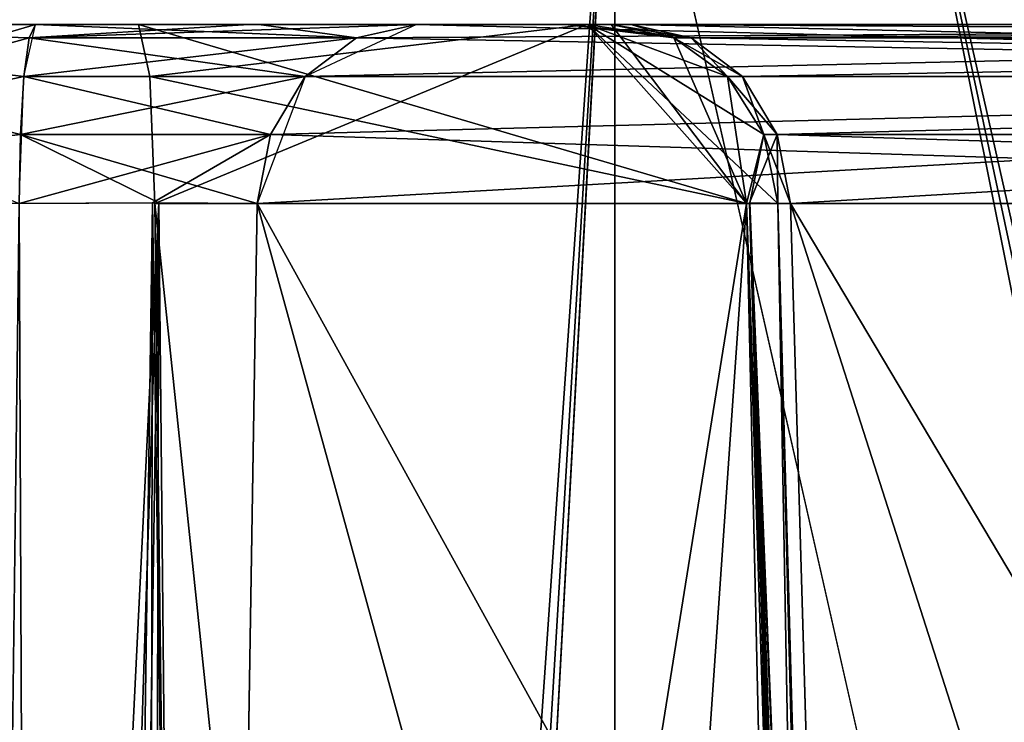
# Model space of a CAD drawing. Header units: inches. Extents: x -9.7 to 9.7, y -1.6 to 4.3.
# Tile 358 of 656: x -5.511 to -5.35, y 0.736 to 0.851. Entities that reach past the tile are written whole.
import ezdxf

# ---------------------------------------------------------------- set-up
doc = ezdxf.new("R2010")
doc.units = ezdxf.units.IN
doc.header["$LTSCALE"] = 81.481481
doc.header["$MEASUREMENT"] = 0
for name, color, linetype in [('1495', 7, 'CONTINUOUS'), ('1605', 7, 'CONTINUOUS'), ('1607', 7, 'CONTINUOUS'), ('1625', 7, 'CONTINUOUS'), ('1627', 7, 'CONTINUOUS'), ('2333', 7, 'CONTINUOUS'), ('2369', 7, 'CONTINUOUS'), ('2581', 7, 'CONTINUOUS'), ('2584', 7, 'CONTINUOUS'), ('2646', 7, 'CONTINUOUS'), ('2648', 7, 'CONTINUOUS'), ('2779', 7, 'CONTINUOUS'), ('2780', 7, 'CONTINUOUS'), ('2781', 7, 'CONTINUOUS'), ('2786', 7, 'CONTINUOUS'), ('2787', 7, 'CONTINUOUS'), ('2791', 7, 'CONTINUOUS'), ('2792', 7, 'CONTINUOUS'), ('2793', 7, 'CONTINUOUS'), ('2799', 7, 'CONTINUOUS'), ('2800', 7, 'CONTINUOUS'), ('2801', 7, 'CONTINUOUS'), ('4475', 7, 'CONTINUOUS'), ('4588', 7, 'CONTINUOUS'), ('4590', 7, 'CONTINUOUS'), ('4608', 7, 'CONTINUOUS'), ('4610', 7, 'CONTINUOUS'), ('5355', 7, 'CONTINUOUS'), ('5391', 7, 'CONTINUOUS'), ('5687', 7, 'CONTINUOUS'), ('5691', 7, 'CONTINUOUS'), ('5836', 7, 'CONTINUOUS'), ('5837', 7, 'CONTINUOUS'), ('5838', 7, 'CONTINUOUS'), ('5842', 7, 'CONTINUOUS'), ('5843', 7, 'CONTINUOUS'), ('5844', 7, 'CONTINUOUS'), ('5848', 7, 'CONTINUOUS'), ('5849', 7, 'CONTINUOUS'), ('5850', 7, 'CONTINUOUS'), ('5854', 7, 'CONTINUOUS'), ('5855', 7, 'CONTINUOUS'), ('5856', 7, 'CONTINUOUS'), ('9433', 7, 'CONTINUOUS'), ('9438', 7, 'CONTINUOUS'), ('9439', 7, 'CONTINUOUS')]:
    doc.layers.add(name, color=color, linetype=linetype)

msp = doc.modelspace()

# ---------------------------------------------------------------- linework, layer by layer
at = {"layer": '1495', "linetype": 'Continuous'}
for points in [[(-5.52804, 0.85, 11.2874), (-5.4916, 0.85, 11.27482), (-5.58876, 0.85, 11.29427), (-5.52804, 0.85, 11.2874)], [(-5.58876, 0.85, 11.29427), (-5.4916, 0.85, 11.27482), (-5.57807, 0.85, 11.25661), (-5.58876, 0.85, 11.29427)], [(-5.41843, 0.85, 11.22805), (-5.41453, 0.85, 11.14132), (-5.58547, 0.85, 11.22063), (-5.41843, 0.85, 11.22805)], [(-5.58547, 0.85, 11.22063), (-5.41453, 0.85, 11.14132), (-5.58156, 0.85, 11.13388), (-5.58547, 0.85, 11.22063)], [(-5.57807, 0.85, 11.25661), (-5.41843, 0.85, 11.22805), (-5.58547, 0.85, 11.22063), (-5.57807, 0.85, 11.25661)], [(-5.58547, 0.85, 7.54132), (-5.58157, 0.85, 7.62806), (-5.41453, 0.85, 7.62063), (-5.58547, 0.85, 7.54132)], [(-5.57815, 0.85, 7.50347), (-5.58547, 0.85, 7.54132), (-5.41844, 0.85, 7.53387), (-5.57815, 0.85, 7.50347)], [(-5.41844, 0.85, 7.53387), (-5.58547, 0.85, 7.54132), (-5.41453, 0.85, 7.62063), (-5.41844, 0.85, 7.53387)], [(-5.58157, 0.85, 7.62806), (-5.5084, 0.85, 7.67482), (-5.42185, 0.85, 7.65848), (-5.58157, 0.85, 7.62806)], [(-5.41453, 0.85, 7.62063), (-5.58157, 0.85, 7.62806), (-5.42185, 0.85, 7.65848), (-5.41453, 0.85, 7.62063)], [(-5.41453, 0.85, 11.14132), (-5.42193, 0.85, 11.10534), (-5.58156, 0.85, 11.13388), (-5.41453, 0.85, 11.14132)], [(-5.58156, 0.85, 11.13388), (-5.42193, 0.85, 11.10534), (-5.5084, 0.85, 11.08713), (-5.58156, 0.85, 11.13388)], [(-5.52647, 0.85, 7.47554), (-5.57815, 0.85, 7.50347), (-5.4916, 0.85, 7.48713), (-5.52647, 0.85, 7.47554)], [(-5.4916, 0.85, 7.48713), (-5.57815, 0.85, 7.50347), (-5.41844, 0.85, 7.53387), (-5.4916, 0.85, 7.48713)], [(-5.4916, 0.85, 11.27482), (-5.41843, 0.85, 11.22805), (-5.57807, 0.85, 11.25661), (-5.4916, 0.85, 11.27482)], [(-5.42193, 0.85, 11.10534), (-5.41124, 0.85, 11.06768), (-5.5084, 0.85, 11.08713), (-5.42193, 0.85, 11.10534)], [(-5.5084, 0.85, 11.08713), (-5.41124, 0.85, 11.06768), (-5.47196, 0.85, 11.07454), (-5.5084, 0.85, 11.08713)], [(-5.5084, 0.85, 7.67482), (-5.47353, 0.85, 7.68641), (-5.42185, 0.85, 7.65848), (-5.5084, 0.85, 7.67482)], [(-5.47353, 0.85, 7.68641), (-5.44626, 0.85, 7.71449), (-5.41124, 0.85, 7.69427), (-5.47353, 0.85, 7.68641)], [(-5.42185, 0.85, 7.65848), (-5.47353, 0.85, 7.68641), (-5.41124, 0.85, 7.69427), (-5.42185, 0.85, 7.65848)], [(-5.47196, 0.85, 11.07454), (-5.41124, 0.85, 11.06768), (-5.44626, 0.85, 11.04746), (-5.47196, 0.85, 11.07454)], [(-5.41124, 0.85, 11.06768), (-5.05374, 0.85, 10.44846), (-5.44626, 0.85, 11.04746), (-5.41124, 0.85, 11.06768)], [(-5.44626, 0.85, 11.04746), (-5.05374, 0.85, 10.44846), (-5.08876, 0.85, 10.42824), (-5.44626, 0.85, 11.04746)], [(-5.44626, 0.85, 7.71449), (-5.08876, 0.85, 8.33371), (-5.05374, 0.85, 8.31349), (-5.44626, 0.85, 7.71449)], [(-5.41124, 0.85, 7.69427), (-5.44626, 0.85, 7.71449), (-5.05374, 0.85, 8.31349), (-5.41124, 0.85, 7.69427)]]:
    msp.add_3dface(points, dxfattribs=at)
at = {"layer": '1605', "linetype": 'Continuous'}
for points in [[(-5.36918, 0.27184, 7.67839), (-5.38527, 0.82079, 7.67927), (-5.02776, 0.82079, 8.29849), (-5.36918, 0.27184, 7.67839)], [(-5.35101, -0.355, 7.67702), (-5.36918, 0.27184, 7.67839), (-5.02776, 0.82079, 8.29849), (-5.35101, -0.355, 7.67702)], [(-5.01886, 0.26581, 8.28485), (-5.35101, -0.355, 7.67702), (-5.02776, 0.82079, 8.29849), (-5.01886, 0.26581, 8.28485)]]:
    msp.add_3dface(points, dxfattribs=at)
at = {"layer": '1607', "linetype": 'Continuous'}
for points in [[(-5.48123, 0.26023, 7.74326), (-5.14899, -0.355, 8.35095), (-5.47224, 0.82079, 7.72948), (-5.48123, 0.26023, 7.74326)], [(-5.13276, 0.20508, 8.34971), (-5.11473, 0.82079, 8.3487), (-5.47224, 0.82079, 7.72948), (-5.13276, 0.20508, 8.34971)], [(-5.14899, -0.355, 8.35095), (-5.13276, 0.20508, 8.34971), (-5.47224, 0.82079, 7.72948), (-5.14899, -0.355, 8.35095)]]:
    msp.add_3dface(points, dxfattribs=at)
at = {"layer": '1625', "linetype": 'Continuous'}
for points in [[(-5.49131, -0.355, 11.00392), (-5.48217, 0.20236, 11.01729), (-5.11473, 0.82079, 10.41325), (-5.49131, -0.355, 11.00392)], [(-5.13099, 0.26586, 10.41235), (-5.49131, -0.355, 11.00392), (-5.11473, 0.82079, 10.41325), (-5.13099, 0.26586, 10.41235)], [(-5.48217, 0.20236, 11.01729), (-5.47224, 0.82079, 11.03247), (-5.11473, 0.82079, 10.41325), (-5.48217, 0.20236, 11.01729)]]:
    msp.add_3dface(points, dxfattribs=at)
at = {"layer": '1627', "linetype": 'Continuous'}
for points in [[(-5.50869, -0.355, 11.35802), (-5.51841, 0.23827, 11.34379), (-5.88527, 0.82079, 11.9487), (-5.50869, -0.355, 11.35802)], [(-5.869, 0.26581, 11.9496), (-5.50869, -0.355, 11.35802), (-5.88527, 0.82079, 11.9487), (-5.869, 0.26581, 11.9496)], [(-5.01784, 0.20323, 10.47861), (-5.02776, 0.82079, 10.46346), (-5.38527, 0.82079, 11.08268), (-5.01784, 0.20323, 10.47861)], [(-5.00869, -0.355, 10.492), (-5.01784, 0.20323, 10.47861), (-5.38527, 0.82079, 11.08268), (-5.00869, -0.355, 10.492)], [(-5.36869, 0.25486, 11.08359), (-5.00869, -0.355, 10.492), (-5.38527, 0.82079, 11.08268), (-5.36869, 0.25486, 11.08359)]]:
    msp.add_3dface(points, dxfattribs=at)
at = {"layer": '2333', "linetype": 'Continuous'}
for points in [[(-5.48199, 0.26222, 7.44331), (-5.48893, 0.82079, 7.45726), (-5.39243, 0.82079, 7.51887), (-5.48199, 0.26222, 7.44331)], [(-5.47384, -0.355, 7.4282), (-5.48199, 0.26222, 7.44331), (-5.39243, 0.82079, 7.51887), (-5.47384, -0.355, 7.4282)], [(-5.36577, -0.355, 7.50347), (-5.47384, -0.355, 7.4282), (-5.39243, 0.82079, 7.51887), (-5.36577, -0.355, 7.50347)], [(-5.38732, 0.82079, 7.63325), (-5.36577, -0.355, 7.50347), (-5.39243, 0.82079, 7.51887), (-5.38732, 0.82079, 7.63325)], [(-5.37204, 0.27184, 7.6342), (-5.36577, -0.355, 7.50347), (-5.38732, 0.82079, 7.63325), (-5.37204, 0.27184, 7.6342)]]:
    msp.add_3dface(points, dxfattribs=at)
at = {"layer": '2369', "linetype": 'Continuous'}
for points in [[(-5.48169, 0.23827, 11.31923), (-5.36577, -0.355, 11.25847), (-5.48893, 0.82079, 11.30469), (-5.48169, 0.23827, 11.31923)], [(-5.48893, 0.82079, 11.30469), (-5.36577, -0.355, 11.25847), (-5.39243, 0.82079, 11.24308), (-5.48893, 0.82079, 11.30469)], [(-5.37157, 0.25486, 11.12773), (-5.38732, 0.82079, 11.1287), (-5.39243, 0.82079, 11.24308), (-5.37157, 0.25486, 11.12773)], [(-5.35461, -0.355, 11.12724), (-5.37157, 0.25486, 11.12773), (-5.39243, 0.82079, 11.24308), (-5.35461, -0.355, 11.12724)], [(-5.36577, -0.355, 11.25847), (-5.35461, -0.355, 11.12724), (-5.39243, 0.82079, 11.24308), (-5.36577, -0.355, 11.25847)]]:
    msp.add_3dface(points, dxfattribs=at)
at = {"layer": '2581', "linetype": 'Continuous'}
for points in [[(-5.38527, 0.82079, 7.67927), (-5.36918, 0.27184, 7.67839), (-5.3919, 0.82088, 7.6569), (-5.38527, 0.82079, 7.67927)], [(-5.36918, 0.27184, 7.67839), (-5.35101, -0.355, 7.67702), (-5.3919, 0.82088, 7.6569), (-5.36918, 0.27184, 7.67839)], [(-5.35101, -0.355, 7.67702), (-5.35753, -0.35518, 7.65627), (-5.3919, 0.82088, 7.6569), (-5.35101, -0.355, 7.67702)], [(-5.35461, -0.355, 7.63471), (-5.37204, 0.27184, 7.6342), (-5.3919, 0.82088, 7.6569), (-5.35461, -0.355, 7.63471)], [(-5.35753, -0.35518, 7.65627), (-5.35461, -0.355, 7.63471), (-5.3919, 0.82088, 7.6569), (-5.35753, -0.35518, 7.65627)], [(-5.37204, 0.27184, 7.6342), (-5.38732, 0.82079, 7.63325), (-5.3919, 0.82088, 7.6569), (-5.37204, 0.27184, 7.6342)]]:
    msp.add_3dface(points, dxfattribs=at)
at = {"layer": '2584', "linetype": 'Continuous'}
for points in [[(-5.51107, 0.82079, 7.70469), (-5.51803, 0.26023, 7.71869), (-5.50603, -0.35523, 7.74201), (-5.51107, 0.82079, 7.70469)], [(-5.51107, 0.82079, 7.70469), (-5.50603, -0.35523, 7.74201), (-5.48928, 0.82088, 7.71193), (-5.51107, 0.82079, 7.70469)], [(-5.50603, -0.35523, 7.74201), (-5.49131, -0.355, 7.75802), (-5.48928, 0.82088, 7.71193), (-5.50603, -0.35523, 7.74201)], [(-5.49131, -0.355, 7.75802), (-5.48123, 0.26023, 7.74326), (-5.48928, 0.82088, 7.71193), (-5.49131, -0.355, 7.75802)], [(-5.48123, 0.26023, 7.74326), (-5.47224, 0.82079, 7.72948), (-5.48928, 0.82088, 7.71193), (-5.48123, 0.26023, 7.74326)]]:
    msp.add_3dface(points, dxfattribs=at)
at = {"layer": '2646', "linetype": 'Continuous'}
for points in [[(-5.52616, -0.355, 11.0282), (-5.51878, 0.20236, 11.04183), (-5.48829, 0.82088, 11.04939), (-5.52616, -0.355, 11.0282)], [(-5.50603, -0.35523, 11.01994), (-5.52616, -0.355, 11.0282), (-5.48829, 0.82088, 11.04939), (-5.50603, -0.35523, 11.01994)], [(-5.51878, 0.20236, 11.04183), (-5.51107, 0.82079, 11.05726), (-5.48829, 0.82088, 11.04939), (-5.51878, 0.20236, 11.04183)], [(-5.49131, -0.355, 11.00392), (-5.50603, -0.35523, 11.01994), (-5.48829, 0.82088, 11.04939), (-5.49131, -0.355, 11.00392)], [(-5.48217, 0.20236, 11.01729), (-5.49131, -0.355, 11.00392), (-5.48829, 0.82088, 11.04939), (-5.48217, 0.20236, 11.01729)], [(-5.47224, 0.82079, 11.03247), (-5.48217, 0.20236, 11.01729), (-5.48829, 0.82088, 11.04939), (-5.47224, 0.82079, 11.03247)]]:
    msp.add_3dface(points, dxfattribs=at)
at = {"layer": '2648', "linetype": 'Continuous'}
for points in [[(-5.35101, -0.355, 11.08492), (-5.36869, 0.25486, 11.08359), (-5.39195, 0.82088, 11.10621), (-5.35101, -0.355, 11.08492)], [(-5.35752, -0.35523, 11.10568), (-5.35101, -0.355, 11.08492), (-5.39195, 0.82088, 11.10621), (-5.35752, -0.35523, 11.10568)], [(-5.36869, 0.25486, 11.08359), (-5.38527, 0.82079, 11.08268), (-5.39195, 0.82088, 11.10621), (-5.36869, 0.25486, 11.08359)], [(-5.38732, 0.82079, 11.1287), (-5.35752, -0.35523, 11.10568), (-5.39195, 0.82088, 11.10621), (-5.38732, 0.82079, 11.1287)], [(-5.38732, 0.82079, 11.1287), (-5.37157, 0.25486, 11.12773), (-5.35752, -0.35523, 11.10568), (-5.38732, 0.82079, 11.1287)]]:
    msp.add_3dface(points, dxfattribs=at)
at = {"layer": '2779', "linetype": 'Continuous'}
for points in [[(-5.41124, 0.85, 7.69427), (-5.05374, 0.85, 8.31349), (-5.03561, 0.84149, 8.30302), (-5.41124, 0.85, 7.69427)], [(-5.41124, 0.85, 7.69427), (-5.03561, 0.84149, 8.30302), (-5.40146, 0.84779, 7.68862), (-5.41124, 0.85, 7.69427)], [(-5.40146, 0.84779, 7.68862), (-5.03561, 0.84149, 8.30302), (-5.39311, 0.84149, 7.6838), (-5.40146, 0.84779, 7.68862)], [(-5.39311, 0.84149, 7.6838), (-5.03561, 0.84149, 8.30302), (-5.38744, 0.83202, 7.68053), (-5.39311, 0.84149, 7.6838)], [(-5.03561, 0.84149, 8.30302), (-5.02776, 0.82079, 8.29849), (-5.38744, 0.83202, 7.68053), (-5.03561, 0.84149, 8.30302)], [(-5.02776, 0.82079, 8.29849), (-5.38527, 0.82079, 7.67927), (-5.38744, 0.83202, 7.68053), (-5.02776, 0.82079, 8.29849)]]:
    msp.add_3dface(points, dxfattribs=at)
at = {"layer": '2780', "linetype": 'Continuous'}
for points in [[(-5.41453, 0.85, 7.62063), (-5.42185, 0.85, 7.65848), (-5.40146, 0.84779, 7.68862), (-5.41453, 0.85, 7.62063)], [(-5.42185, 0.85, 7.65848), (-5.41124, 0.85, 7.69427), (-5.40146, 0.84779, 7.68862), (-5.42185, 0.85, 7.65848)], [(-5.41453, 0.85, 7.62063), (-5.40146, 0.84779, 7.68862), (-5.40428, 0.84779, 7.62538), (-5.41453, 0.85, 7.62063)], [(-5.40146, 0.84779, 7.68862), (-5.39311, 0.84149, 7.6838), (-5.40428, 0.84779, 7.62538), (-5.40146, 0.84779, 7.68862)], [(-5.40428, 0.84779, 7.62538), (-5.39311, 0.84149, 7.6838), (-5.39554, 0.84149, 7.62944), (-5.40428, 0.84779, 7.62538)], [(-5.39311, 0.84149, 7.6838), (-5.38744, 0.83202, 7.68053), (-5.39554, 0.84149, 7.62944), (-5.39311, 0.84149, 7.6838)], [(-5.39554, 0.84149, 7.62944), (-5.38744, 0.83202, 7.68053), (-5.3896, 0.83202, 7.63219), (-5.39554, 0.84149, 7.62944)], [(-5.38527, 0.82079, 7.67927), (-5.3919, 0.82088, 7.6569), (-5.3896, 0.83202, 7.63219), (-5.38527, 0.82079, 7.67927)], [(-5.3919, 0.82088, 7.6569), (-5.38732, 0.82079, 7.63325), (-5.3896, 0.83202, 7.63219), (-5.3919, 0.82088, 7.6569)], [(-5.38744, 0.83202, 7.68053), (-5.38527, 0.82079, 7.67927), (-5.3896, 0.83202, 7.63219), (-5.38744, 0.83202, 7.68053)]]:
    msp.add_3dface(points, dxfattribs=at)
at = {"layer": '2781', "linetype": 'Continuous'}
for points in [[(-5.4916, 0.85, 7.48713), (-5.41844, 0.85, 7.53387), (-5.48974, 0.84149, 7.46628), (-5.4916, 0.85, 7.48713)], [(-5.41844, 0.85, 7.53387), (-5.48893, 0.82079, 7.45726), (-5.48974, 0.84149, 7.46628), (-5.41844, 0.85, 7.53387)], [(-5.48893, 0.82079, 7.45726), (-5.41844, 0.85, 7.53387), (-5.39243, 0.82079, 7.51887), (-5.48893, 0.82079, 7.45726)], [(-5.41844, 0.85, 7.53387), (-5.41453, 0.85, 7.62063), (-5.39243, 0.82079, 7.51887), (-5.41844, 0.85, 7.53387)], [(-5.39243, 0.82079, 7.51887), (-5.41453, 0.85, 7.62063), (-5.40428, 0.84779, 7.62538), (-5.39243, 0.82079, 7.51887)], [(-5.39243, 0.82079, 7.51887), (-5.40428, 0.84779, 7.62538), (-5.39554, 0.84149, 7.62944), (-5.39243, 0.82079, 7.51887)], [(-5.39243, 0.82079, 7.51887), (-5.39554, 0.84149, 7.62944), (-5.3896, 0.83202, 7.63219), (-5.39243, 0.82079, 7.51887)], [(-5.38732, 0.82079, 7.63325), (-5.39243, 0.82079, 7.51887), (-5.3896, 0.83202, 7.63219), (-5.38732, 0.82079, 7.63325)]]:
    msp.add_3dface(points, dxfattribs=at)
at = {"layer": '2786', "linetype": 'Continuous'}
for points in [[(-5.5084, 0.85, 7.67482), (-5.58157, 0.85, 7.62806), (-5.51026, 0.84149, 7.69567), (-5.5084, 0.85, 7.67482)], [(-5.58157, 0.85, 7.62806), (-5.51107, 0.82079, 7.70469), (-5.51026, 0.84149, 7.69567), (-5.58157, 0.85, 7.62806)]]:
    msp.add_3dface(points, dxfattribs=at)
at = {"layer": '2787', "linetype": 'Continuous'}
for points in [[(-5.08876, 0.85, 8.33371), (-5.44626, 0.85, 7.71449), (-5.46439, 0.84149, 7.72496), (-5.08876, 0.85, 8.33371)], [(-5.08876, 0.85, 8.33371), (-5.46439, 0.84149, 7.72496), (-5.10689, 0.84149, 8.34417), (-5.08876, 0.85, 8.33371)], [(-5.47224, 0.82079, 7.72948), (-5.11473, 0.82079, 8.3487), (-5.10689, 0.84149, 8.34417), (-5.47224, 0.82079, 7.72948)], [(-5.46439, 0.84149, 7.72496), (-5.47224, 0.82079, 7.72948), (-5.10689, 0.84149, 8.34417), (-5.46439, 0.84149, 7.72496)]]:
    msp.add_3dface(points, dxfattribs=at)
at = {"layer": '2791', "linetype": 'Continuous'}
for points in [[(-5.44626, 0.85, 11.04746), (-5.10689, 0.84149, 10.41778), (-5.45605, 0.84779, 11.04181), (-5.44626, 0.85, 11.04746)], [(-5.44626, 0.85, 11.04746), (-5.08876, 0.85, 10.42824), (-5.10689, 0.84149, 10.41778), (-5.44626, 0.85, 11.04746)], [(-5.45605, 0.84779, 11.04181), (-5.10689, 0.84149, 10.41778), (-5.46439, 0.84149, 11.03699), (-5.45605, 0.84779, 11.04181)], [(-5.10689, 0.84149, 10.41778), (-5.11473, 0.82079, 10.41325), (-5.47007, 0.83202, 11.03372), (-5.10689, 0.84149, 10.41778)], [(-5.46439, 0.84149, 11.03699), (-5.10689, 0.84149, 10.41778), (-5.47007, 0.83202, 11.03372), (-5.46439, 0.84149, 11.03699)], [(-5.11473, 0.82079, 10.41325), (-5.47224, 0.82079, 11.03247), (-5.47007, 0.83202, 11.03372), (-5.11473, 0.82079, 10.41325)]]:
    msp.add_3dface(points, dxfattribs=at)
at = {"layer": '2792', "linetype": 'Continuous'}
for points in [[(-5.5084, 0.85, 11.08713), (-5.45605, 0.84779, 11.04181), (-5.5094, 0.84779, 11.07587), (-5.5084, 0.85, 11.08713)], [(-5.5084, 0.85, 11.08713), (-5.47196, 0.85, 11.07454), (-5.45605, 0.84779, 11.04181), (-5.5084, 0.85, 11.08713)], [(-5.47196, 0.85, 11.07454), (-5.44626, 0.85, 11.04746), (-5.45605, 0.84779, 11.04181), (-5.47196, 0.85, 11.07454)], [(-5.5094, 0.84779, 11.07587), (-5.46439, 0.84149, 11.03699), (-5.51026, 0.84149, 11.06628), (-5.5094, 0.84779, 11.07587)], [(-5.45605, 0.84779, 11.04181), (-5.46439, 0.84149, 11.03699), (-5.5094, 0.84779, 11.07587), (-5.45605, 0.84779, 11.04181)], [(-5.51026, 0.84149, 11.06628), (-5.47007, 0.83202, 11.03372), (-5.51085, 0.83202, 11.05975), (-5.51026, 0.84149, 11.06628)], [(-5.46439, 0.84149, 11.03699), (-5.47007, 0.83202, 11.03372), (-5.51026, 0.84149, 11.06628), (-5.46439, 0.84149, 11.03699)], [(-5.48829, 0.82088, 11.04939), (-5.51107, 0.82079, 11.05726), (-5.51085, 0.83202, 11.05975), (-5.48829, 0.82088, 11.04939)], [(-5.47224, 0.82079, 11.03247), (-5.48829, 0.82088, 11.04939), (-5.51085, 0.83202, 11.05975), (-5.47224, 0.82079, 11.03247)], [(-5.47007, 0.83202, 11.03372), (-5.47224, 0.82079, 11.03247), (-5.51085, 0.83202, 11.05975), (-5.47007, 0.83202, 11.03372)]]:
    msp.add_3dface(points, dxfattribs=at)
at = {"layer": '2793', "linetype": 'Continuous'}
for points in [[(-5.58156, 0.85, 11.13388), (-5.5084, 0.85, 11.08713), (-5.60757, 0.82079, 11.11887), (-5.58156, 0.85, 11.13388)], [(-5.60757, 0.82079, 11.11887), (-5.5084, 0.85, 11.08713), (-5.5094, 0.84779, 11.07587), (-5.60757, 0.82079, 11.11887)], [(-5.60757, 0.82079, 11.11887), (-5.5094, 0.84779, 11.07587), (-5.51026, 0.84149, 11.06628), (-5.60757, 0.82079, 11.11887)], [(-5.60757, 0.82079, 11.11887), (-5.51026, 0.84149, 11.06628), (-5.51085, 0.83202, 11.05975), (-5.60757, 0.82079, 11.11887)], [(-5.51107, 0.82079, 11.05726), (-5.60757, 0.82079, 11.11887), (-5.51085, 0.83202, 11.05975), (-5.51107, 0.82079, 11.05726)]]:
    msp.add_3dface(points, dxfattribs=at)
at = {"layer": '2799', "linetype": 'Continuous'}
for points in [[(-5.41843, 0.85, 11.22805), (-5.4916, 0.85, 11.27482), (-5.39243, 0.82079, 11.24308), (-5.41843, 0.85, 11.22805)], [(-5.39243, 0.82079, 11.24308), (-5.4916, 0.85, 11.27482), (-5.48974, 0.84149, 11.29567), (-5.39243, 0.82079, 11.24308)], [(-5.41453, 0.85, 11.14132), (-5.41843, 0.85, 11.22805), (-5.40428, 0.84779, 11.13657), (-5.41453, 0.85, 11.14132)], [(-5.38732, 0.82079, 11.1287), (-5.41843, 0.85, 11.22805), (-5.39243, 0.82079, 11.24308), (-5.38732, 0.82079, 11.1287)], [(-5.41843, 0.85, 11.22805), (-5.38732, 0.82079, 11.1287), (-5.3896, 0.83202, 11.12976), (-5.41843, 0.85, 11.22805)], [(-5.40428, 0.84779, 11.13657), (-5.41843, 0.85, 11.22805), (-5.39554, 0.84149, 11.13251), (-5.40428, 0.84779, 11.13657)], [(-5.39554, 0.84149, 11.13251), (-5.41843, 0.85, 11.22805), (-5.3896, 0.83202, 11.12976), (-5.39554, 0.84149, 11.13251)], [(-5.48893, 0.82079, 11.30469), (-5.39243, 0.82079, 11.24308), (-5.48974, 0.84149, 11.29567), (-5.48893, 0.82079, 11.30469)]]:
    msp.add_3dface(points, dxfattribs=at)
at = {"layer": '2800', "linetype": 'Continuous'}
for points in [[(-5.41124, 0.85, 11.06768), (-5.42193, 0.85, 11.10534), (-5.40428, 0.84779, 11.13657), (-5.41124, 0.85, 11.06768)], [(-5.42193, 0.85, 11.10534), (-5.41453, 0.85, 11.14132), (-5.40428, 0.84779, 11.13657), (-5.42193, 0.85, 11.10534)], [(-5.41124, 0.85, 11.06768), (-5.40428, 0.84779, 11.13657), (-5.40146, 0.84779, 11.07333), (-5.41124, 0.85, 11.06768)], [(-5.40428, 0.84779, 11.13657), (-5.39554, 0.84149, 11.13251), (-5.40146, 0.84779, 11.07333), (-5.40428, 0.84779, 11.13657)], [(-5.40146, 0.84779, 11.07333), (-5.39554, 0.84149, 11.13251), (-5.39311, 0.84149, 11.07815), (-5.40146, 0.84779, 11.07333)], [(-5.39554, 0.84149, 11.13251), (-5.3896, 0.83202, 11.12976), (-5.39311, 0.84149, 11.07815), (-5.39554, 0.84149, 11.13251)], [(-5.39311, 0.84149, 11.07815), (-5.3896, 0.83202, 11.12976), (-5.38744, 0.83202, 11.08142), (-5.39311, 0.84149, 11.07815)], [(-5.39195, 0.82088, 11.10621), (-5.38527, 0.82079, 11.08268), (-5.38744, 0.83202, 11.08142), (-5.39195, 0.82088, 11.10621)], [(-5.38732, 0.82079, 11.1287), (-5.39195, 0.82088, 11.10621), (-5.38744, 0.83202, 11.08142), (-5.38732, 0.82079, 11.1287)], [(-5.3896, 0.83202, 11.12976), (-5.38732, 0.82079, 11.1287), (-5.38744, 0.83202, 11.08142), (-5.3896, 0.83202, 11.12976)]]:
    msp.add_3dface(points, dxfattribs=at)
at = {"layer": '2801', "linetype": 'Continuous'}
for points in [[(-5.05374, 0.85, 10.44846), (-5.41124, 0.85, 11.06768), (-5.40146, 0.84779, 11.07333), (-5.05374, 0.85, 10.44846)], [(-5.05374, 0.85, 10.44846), (-5.40146, 0.84779, 11.07333), (-5.03561, 0.84149, 10.45893), (-5.05374, 0.85, 10.44846)], [(-5.40146, 0.84779, 11.07333), (-5.39311, 0.84149, 11.07815), (-5.03561, 0.84149, 10.45893), (-5.40146, 0.84779, 11.07333)], [(-5.39311, 0.84149, 11.07815), (-5.38744, 0.83202, 11.08142), (-5.03561, 0.84149, 10.45893), (-5.39311, 0.84149, 11.07815)], [(-5.38744, 0.83202, 11.08142), (-5.38527, 0.82079, 11.08268), (-5.03561, 0.84149, 10.45893), (-5.38744, 0.83202, 11.08142)], [(-5.38527, 0.82079, 11.08268), (-5.02776, 0.82079, 10.46346), (-5.03561, 0.84149, 10.45893), (-5.38527, 0.82079, 11.08268)]]:
    msp.add_3dface(points, dxfattribs=at)
at = {"layer": '4475', "linetype": 'Continuous'}
for points in [[(-5.52804, 0.85, 1.9074), (-5.4916, 0.85, 1.89482), (-5.58876, 0.85, 1.91427), (-5.52804, 0.85, 1.9074)], [(-5.58876, 0.85, 1.91427), (-5.4916, 0.85, 1.89482), (-5.57807, 0.85, 1.87661), (-5.58876, 0.85, 1.91427)], [(-5.41843, 0.85, 1.84805), (-5.41453, 0.85, 1.76132), (-5.58547, 0.85, 1.84063), (-5.41843, 0.85, 1.84805)], [(-5.58547, 0.85, 1.84063), (-5.41453, 0.85, 1.76132), (-5.58156, 0.85, 1.75388), (-5.58547, 0.85, 1.84063)], [(-5.57807, 0.85, 1.87661), (-5.41843, 0.85, 1.84805), (-5.58547, 0.85, 1.84063), (-5.57807, 0.85, 1.87661)], [(-5.58547, 0.85, -1.83868), (-5.58157, 0.85, -1.75194), (-5.41453, 0.85, -1.75937), (-5.58547, 0.85, -1.83868)], [(-5.57815, 0.85, -1.87653), (-5.58547, 0.85, -1.83868), (-5.41844, 0.85, -1.84613), (-5.57815, 0.85, -1.87653)], [(-5.41844, 0.85, -1.84613), (-5.58547, 0.85, -1.83868), (-5.41453, 0.85, -1.75937), (-5.41844, 0.85, -1.84613)], [(-5.58157, 0.85, -1.75194), (-5.5084, 0.85, -1.70518), (-5.42185, 0.85, -1.72152), (-5.58157, 0.85, -1.75194)], [(-5.41453, 0.85, -1.75937), (-5.58157, 0.85, -1.75194), (-5.42185, 0.85, -1.72152), (-5.41453, 0.85, -1.75937)], [(-5.41453, 0.85, 1.76132), (-5.42193, 0.85, 1.72534), (-5.58156, 0.85, 1.75388), (-5.41453, 0.85, 1.76132)], [(-5.58156, 0.85, 1.75388), (-5.42193, 0.85, 1.72534), (-5.5084, 0.85, 1.70713), (-5.58156, 0.85, 1.75388)], [(-5.52647, 0.85, -1.90446), (-5.57815, 0.85, -1.87653), (-5.4916, 0.85, -1.89287), (-5.52647, 0.85, -1.90446)], [(-5.4916, 0.85, -1.89287), (-5.57815, 0.85, -1.87653), (-5.41844, 0.85, -1.84613), (-5.4916, 0.85, -1.89287)], [(-5.4916, 0.85, 1.89482), (-5.41843, 0.85, 1.84805), (-5.57807, 0.85, 1.87661), (-5.4916, 0.85, 1.89482)], [(-5.42193, 0.85, 1.72534), (-5.41124, 0.85, 1.68768), (-5.5084, 0.85, 1.70713), (-5.42193, 0.85, 1.72534)], [(-5.5084, 0.85, 1.70713), (-5.41124, 0.85, 1.68768), (-5.47196, 0.85, 1.69454), (-5.5084, 0.85, 1.70713)], [(-5.5084, 0.85, -1.70518), (-5.47353, 0.85, -1.69359), (-5.42185, 0.85, -1.72152), (-5.5084, 0.85, -1.70518)], [(-5.47353, 0.85, -1.69359), (-5.44626, 0.85, -1.66551), (-5.41124, 0.85, -1.68573), (-5.47353, 0.85, -1.69359)], [(-5.42185, 0.85, -1.72152), (-5.47353, 0.85, -1.69359), (-5.41124, 0.85, -1.68573), (-5.42185, 0.85, -1.72152)], [(-5.47196, 0.85, 1.69454), (-5.41124, 0.85, 1.68768), (-5.44626, 0.85, 1.66746), (-5.47196, 0.85, 1.69454)], [(-5.41124, 0.85, 1.68768), (-5.05374, 0.85, 1.06846), (-5.44626, 0.85, 1.66746), (-5.41124, 0.85, 1.68768)], [(-5.44626, 0.85, 1.66746), (-5.05374, 0.85, 1.06846), (-5.08876, 0.85, 1.04824), (-5.44626, 0.85, 1.66746)], [(-5.44626, 0.85, -1.66551), (-5.08876, 0.85, -1.04629), (-5.05374, 0.85, -1.06651), (-5.44626, 0.85, -1.66551)], [(-5.41124, 0.85, -1.68573), (-5.44626, 0.85, -1.66551), (-5.05374, 0.85, -1.06651), (-5.41124, 0.85, -1.68573)]]:
    msp.add_3dface(points, dxfattribs=at)
at = {"layer": '4588', "linetype": 'Continuous'}
for points in [[(-5.36918, 0.27184, -1.70161), (-5.38527, 0.82079, -1.70073), (-5.02776, 0.82079, -1.08151), (-5.36918, 0.27184, -1.70161)], [(-5.35101, -0.355, -1.70298), (-5.36918, 0.27184, -1.70161), (-5.02776, 0.82079, -1.08151), (-5.35101, -0.355, -1.70298)], [(-5.01886, 0.26581, -1.09515), (-5.35101, -0.355, -1.70298), (-5.02776, 0.82079, -1.08151), (-5.01886, 0.26581, -1.09515)]]:
    msp.add_3dface(points, dxfattribs=at)
at = {"layer": '4590', "linetype": 'Continuous'}
for points in [[(-5.48123, 0.26023, -1.63674), (-5.14899, -0.355, -1.02905), (-5.47224, 0.82079, -1.65052), (-5.48123, 0.26023, -1.63674)], [(-5.13276, 0.20508, -1.03029), (-5.11473, 0.82079, -1.0313), (-5.47224, 0.82079, -1.65052), (-5.13276, 0.20508, -1.03029)], [(-5.14899, -0.355, -1.02905), (-5.13276, 0.20508, -1.03029), (-5.47224, 0.82079, -1.65052), (-5.14899, -0.355, -1.02905)]]:
    msp.add_3dface(points, dxfattribs=at)
at = {"layer": '4608', "linetype": 'Continuous'}
for points in [[(-5.49131, -0.355, 1.62392), (-5.48217, 0.20236, 1.63729), (-5.11473, 0.82079, 1.03325), (-5.49131, -0.355, 1.62392)], [(-5.13099, 0.26586, 1.03235), (-5.49131, -0.355, 1.62392), (-5.11473, 0.82079, 1.03325), (-5.13099, 0.26586, 1.03235)], [(-5.48217, 0.20236, 1.63729), (-5.47224, 0.82079, 1.65247), (-5.11473, 0.82079, 1.03325), (-5.48217, 0.20236, 1.63729)]]:
    msp.add_3dface(points, dxfattribs=at)
at = {"layer": '4610', "linetype": 'Continuous'}
for points in [[(-5.50869, -0.355, 1.97802), (-5.51841, 0.23827, 1.96379), (-5.88527, 0.82079, 2.5687), (-5.50869, -0.355, 1.97802)], [(-5.869, 0.26581, 2.5696), (-5.50869, -0.355, 1.97802), (-5.88527, 0.82079, 2.5687), (-5.869, 0.26581, 2.5696)], [(-5.01784, 0.20323, 1.09861), (-5.02776, 0.82079, 1.08346), (-5.38527, 0.82079, 1.70268), (-5.01784, 0.20323, 1.09861)], [(-5.00869, -0.355, 1.112), (-5.01784, 0.20323, 1.09861), (-5.38527, 0.82079, 1.70268), (-5.00869, -0.355, 1.112)], [(-5.36869, 0.25486, 1.70359), (-5.00869, -0.355, 1.112), (-5.38527, 0.82079, 1.70268), (-5.36869, 0.25486, 1.70359)]]:
    msp.add_3dface(points, dxfattribs=at)
at = {"layer": '5355', "linetype": 'Continuous'}
for points in [[(-5.48199, 0.26222, -1.93669), (-5.48893, 0.82079, -1.92274), (-5.39243, 0.82079, -1.86113), (-5.48199, 0.26222, -1.93669)], [(-5.47384, -0.355, -1.9518), (-5.48199, 0.26222, -1.93669), (-5.39243, 0.82079, -1.86113), (-5.47384, -0.355, -1.9518)], [(-5.36577, -0.355, -1.87653), (-5.47384, -0.355, -1.9518), (-5.39243, 0.82079, -1.86113), (-5.36577, -0.355, -1.87653)], [(-5.38732, 0.82079, -1.74675), (-5.36577, -0.355, -1.87653), (-5.39243, 0.82079, -1.86113), (-5.38732, 0.82079, -1.74675)], [(-5.37204, 0.27184, -1.7458), (-5.36577, -0.355, -1.87653), (-5.38732, 0.82079, -1.74675), (-5.37204, 0.27184, -1.7458)]]:
    msp.add_3dface(points, dxfattribs=at)
at = {"layer": '5391', "linetype": 'Continuous'}
for points in [[(-5.48169, 0.23827, 1.93923), (-5.36577, -0.355, 1.87847), (-5.48893, 0.82079, 1.92469), (-5.48169, 0.23827, 1.93923)], [(-5.48893, 0.82079, 1.92469), (-5.36577, -0.355, 1.87847), (-5.39243, 0.82079, 1.86308), (-5.48893, 0.82079, 1.92469)], [(-5.37157, 0.25486, 1.74773), (-5.38732, 0.82079, 1.7487), (-5.39243, 0.82079, 1.86308), (-5.37157, 0.25486, 1.74773)], [(-5.35461, -0.355, 1.74724), (-5.37157, 0.25486, 1.74773), (-5.39243, 0.82079, 1.86308), (-5.35461, -0.355, 1.74724)], [(-5.36577, -0.355, 1.87847), (-5.35461, -0.355, 1.74724), (-5.39243, 0.82079, 1.86308), (-5.36577, -0.355, 1.87847)]]:
    msp.add_3dface(points, dxfattribs=at)
at = {"layer": '5687', "linetype": 'Continuous'}
for points in [[(-5.52616, -0.355, 1.6482), (-5.51878, 0.20236, 1.66183), (-5.48829, 0.82088, 1.66939), (-5.52616, -0.355, 1.6482)], [(-5.50603, -0.35518, 1.63994), (-5.52616, -0.355, 1.6482), (-5.48829, 0.82088, 1.66939), (-5.50603, -0.35518, 1.63994)], [(-5.51878, 0.20236, 1.66183), (-5.51107, 0.82079, 1.67726), (-5.48829, 0.82088, 1.66939), (-5.51878, 0.20236, 1.66183)], [(-5.49131, -0.355, 1.62392), (-5.50603, -0.35518, 1.63994), (-5.48829, 0.82088, 1.66939), (-5.49131, -0.355, 1.62392)], [(-5.48217, 0.20236, 1.63729), (-5.49131, -0.355, 1.62392), (-5.48829, 0.82088, 1.66939), (-5.48217, 0.20236, 1.63729)], [(-5.47224, 0.82079, 1.65247), (-5.48217, 0.20236, 1.63729), (-5.48829, 0.82088, 1.66939), (-5.47224, 0.82079, 1.65247)]]:
    msp.add_3dface(points, dxfattribs=at)
at = {"layer": '5691', "linetype": 'Continuous'}
for points in [[(-5.35101, -0.355, 1.70492), (-5.36869, 0.25486, 1.70359), (-5.39195, 0.82088, 1.72621), (-5.35101, -0.355, 1.70492)], [(-5.35752, -0.35523, 1.72568), (-5.35101, -0.355, 1.70492), (-5.39195, 0.82088, 1.72621), (-5.35752, -0.35523, 1.72568)], [(-5.36869, 0.25486, 1.70359), (-5.38527, 0.82079, 1.70268), (-5.39195, 0.82088, 1.72621), (-5.36869, 0.25486, 1.70359)], [(-5.38732, 0.82079, 1.7487), (-5.35752, -0.35523, 1.72568), (-5.39195, 0.82088, 1.72621), (-5.38732, 0.82079, 1.7487)], [(-5.38732, 0.82079, 1.7487), (-5.37157, 0.25486, 1.74773), (-5.35752, -0.35523, 1.72568), (-5.38732, 0.82079, 1.7487)]]:
    msp.add_3dface(points, dxfattribs=at)
at = {"layer": '5836', "linetype": 'Continuous'}
for points in [[(-5.41124, 0.85, -1.68573), (-5.05374, 0.85, -1.06651), (-5.04395, 0.84779, -1.07216), (-5.41124, 0.85, -1.68573)], [(-5.41124, 0.85, -1.68573), (-5.04395, 0.84779, -1.07216), (-5.40146, 0.84779, -1.69138), (-5.41124, 0.85, -1.68573)], [(-5.40146, 0.84779, -1.69138), (-5.04395, 0.84779, -1.07216), (-5.39311, 0.84149, -1.6962), (-5.40146, 0.84779, -1.69138)], [(-5.04395, 0.84779, -1.07216), (-5.03561, 0.84149, -1.07698), (-5.39311, 0.84149, -1.6962), (-5.04395, 0.84779, -1.07216)], [(-5.39311, 0.84149, -1.6962), (-5.03561, 0.84149, -1.07698), (-5.38744, 0.83202, -1.69947), (-5.39311, 0.84149, -1.6962)], [(-5.03561, 0.84149, -1.07698), (-5.02993, 0.83202, -1.08026), (-5.38744, 0.83202, -1.69947), (-5.03561, 0.84149, -1.07698)], [(-5.02776, 0.82079, -1.08151), (-5.38527, 0.82079, -1.70073), (-5.38744, 0.83202, -1.69947), (-5.02776, 0.82079, -1.08151)], [(-5.02993, 0.83202, -1.08026), (-5.02776, 0.82079, -1.08151), (-5.38744, 0.83202, -1.69947), (-5.02993, 0.83202, -1.08026)]]:
    msp.add_3dface(points, dxfattribs=at)
at = {"layer": '5837', "linetype": 'Continuous'}
for points in [[(-5.41453, 0.85, -1.75937), (-5.42185, 0.85, -1.72152), (-5.40146, 0.84779, -1.69138), (-5.41453, 0.85, -1.75937)], [(-5.42185, 0.85, -1.72152), (-5.41124, 0.85, -1.68573), (-5.40146, 0.84779, -1.69138), (-5.42185, 0.85, -1.72152)], [(-5.41453, 0.85, -1.75937), (-5.40146, 0.84779, -1.69138), (-5.40428, 0.84779, -1.75462), (-5.41453, 0.85, -1.75937)], [(-5.40146, 0.84779, -1.69138), (-5.39311, 0.84149, -1.6962), (-5.40428, 0.84779, -1.75462), (-5.40146, 0.84779, -1.69138)], [(-5.40428, 0.84779, -1.75462), (-5.39311, 0.84149, -1.6962), (-5.39554, 0.84149, -1.75056), (-5.40428, 0.84779, -1.75462)], [(-5.39311, 0.84149, -1.6962), (-5.38744, 0.83202, -1.69947), (-5.39554, 0.84149, -1.75056), (-5.39311, 0.84149, -1.6962)], [(-5.39554, 0.84149, -1.75056), (-5.38744, 0.83202, -1.69947), (-5.3896, 0.83202, -1.74781), (-5.39554, 0.84149, -1.75056)], [(-5.38527, 0.82079, -1.70073), (-5.3919, 0.82088, -1.7231), (-5.3896, 0.83202, -1.74781), (-5.38527, 0.82079, -1.70073)], [(-5.3919, 0.82088, -1.7231), (-5.38732, 0.82079, -1.74675), (-5.3896, 0.83202, -1.74781), (-5.3919, 0.82088, -1.7231)], [(-5.38744, 0.83202, -1.69947), (-5.38527, 0.82079, -1.70073), (-5.3896, 0.83202, -1.74781), (-5.38744, 0.83202, -1.69947)]]:
    msp.add_3dface(points, dxfattribs=at)
at = {"layer": '5838', "linetype": 'Continuous'}
for points in [[(-5.4916, 0.85, -1.89287), (-5.41844, 0.85, -1.84613), (-5.48974, 0.84149, -1.91372), (-5.4916, 0.85, -1.89287)], [(-5.41844, 0.85, -1.84613), (-5.48893, 0.82079, -1.92274), (-5.48974, 0.84149, -1.91372), (-5.41844, 0.85, -1.84613)], [(-5.48893, 0.82079, -1.92274), (-5.41844, 0.85, -1.84613), (-5.39243, 0.82079, -1.86113), (-5.48893, 0.82079, -1.92274)], [(-5.41844, 0.85, -1.84613), (-5.41453, 0.85, -1.75937), (-5.39243, 0.82079, -1.86113), (-5.41844, 0.85, -1.84613)], [(-5.39243, 0.82079, -1.86113), (-5.41453, 0.85, -1.75937), (-5.40428, 0.84779, -1.75462), (-5.39243, 0.82079, -1.86113)], [(-5.39243, 0.82079, -1.86113), (-5.40428, 0.84779, -1.75462), (-5.39554, 0.84149, -1.75056), (-5.39243, 0.82079, -1.86113)], [(-5.39243, 0.82079, -1.86113), (-5.39554, 0.84149, -1.75056), (-5.3896, 0.83202, -1.74781), (-5.39243, 0.82079, -1.86113)], [(-5.38732, 0.82079, -1.74675), (-5.39243, 0.82079, -1.86113), (-5.3896, 0.83202, -1.74781), (-5.38732, 0.82079, -1.74675)]]:
    msp.add_3dface(points, dxfattribs=at)
at = {"layer": '5842', "linetype": 'Continuous'}
for points in [[(-5.5084, 0.85, -1.70518), (-5.58157, 0.85, -1.75194), (-5.5094, 0.84779, -1.69393), (-5.5084, 0.85, -1.70518)], [(-5.58157, 0.85, -1.75194), (-5.51107, 0.82079, -1.67531), (-5.51085, 0.83202, -1.6778), (-5.58157, 0.85, -1.75194)], [(-5.5094, 0.84779, -1.69393), (-5.58157, 0.85, -1.75194), (-5.51026, 0.84149, -1.68433), (-5.5094, 0.84779, -1.69393)], [(-5.51026, 0.84149, -1.68433), (-5.58157, 0.85, -1.75194), (-5.51085, 0.83202, -1.6778), (-5.51026, 0.84149, -1.68433)]]:
    msp.add_3dface(points, dxfattribs=at)
at = {"layer": '5843', "linetype": 'Continuous'}
for points in [[(-5.44626, 0.85, -1.66551), (-5.47353, 0.85, -1.69359), (-5.5094, 0.84779, -1.69393), (-5.44626, 0.85, -1.66551)], [(-5.44626, 0.85, -1.66551), (-5.5094, 0.84779, -1.69393), (-5.45605, 0.84779, -1.65986), (-5.44626, 0.85, -1.66551)], [(-5.47353, 0.85, -1.69359), (-5.5084, 0.85, -1.70518), (-5.5094, 0.84779, -1.69393), (-5.47353, 0.85, -1.69359)], [(-5.5094, 0.84779, -1.69393), (-5.51026, 0.84149, -1.68433), (-5.45605, 0.84779, -1.65986), (-5.5094, 0.84779, -1.69393)], [(-5.45605, 0.84779, -1.65986), (-5.51026, 0.84149, -1.68433), (-5.46439, 0.84149, -1.65504), (-5.45605, 0.84779, -1.65986)], [(-5.51026, 0.84149, -1.68433), (-5.51085, 0.83202, -1.6778), (-5.46439, 0.84149, -1.65504), (-5.51026, 0.84149, -1.68433)], [(-5.46439, 0.84149, -1.65504), (-5.51085, 0.83202, -1.6778), (-5.47007, 0.83202, -1.65177), (-5.46439, 0.84149, -1.65504)], [(-5.51085, 0.83202, -1.6778), (-5.51107, 0.82079, -1.67531), (-5.47007, 0.83202, -1.65177), (-5.51085, 0.83202, -1.6778)], [(-5.51107, 0.82079, -1.67531), (-5.48928, 0.82088, -1.66807), (-5.47007, 0.83202, -1.65177), (-5.51107, 0.82079, -1.67531)], [(-5.48928, 0.82088, -1.66807), (-5.47224, 0.82079, -1.65052), (-5.47007, 0.83202, -1.65177), (-5.48928, 0.82088, -1.66807)]]:
    msp.add_3dface(points, dxfattribs=at)
at = {"layer": '5844', "linetype": 'Continuous'}
for points in [[(-5.08876, 0.85, -1.04629), (-5.44626, 0.85, -1.66551), (-5.45605, 0.84779, -1.65986), (-5.08876, 0.85, -1.04629)], [(-5.08876, 0.85, -1.04629), (-5.45605, 0.84779, -1.65986), (-5.10689, 0.84149, -1.03583), (-5.08876, 0.85, -1.04629)], [(-5.45605, 0.84779, -1.65986), (-5.46439, 0.84149, -1.65504), (-5.10689, 0.84149, -1.03583), (-5.45605, 0.84779, -1.65986)], [(-5.47224, 0.82079, -1.65052), (-5.11473, 0.82079, -1.0313), (-5.10689, 0.84149, -1.03583), (-5.47224, 0.82079, -1.65052)], [(-5.47007, 0.83202, -1.65177), (-5.47224, 0.82079, -1.65052), (-5.10689, 0.84149, -1.03583), (-5.47007, 0.83202, -1.65177)], [(-5.46439, 0.84149, -1.65504), (-5.47007, 0.83202, -1.65177), (-5.10689, 0.84149, -1.03583), (-5.46439, 0.84149, -1.65504)]]:
    msp.add_3dface(points, dxfattribs=at)
at = {"layer": '5848', "linetype": 'Continuous'}
for points in [[(-5.44626, 0.85, 1.66746), (-5.10689, 0.84149, 1.03778), (-5.45605, 0.84779, 1.66181), (-5.44626, 0.85, 1.66746)], [(-5.44626, 0.85, 1.66746), (-5.08876, 0.85, 1.04824), (-5.10689, 0.84149, 1.03778), (-5.44626, 0.85, 1.66746)], [(-5.45605, 0.84779, 1.66181), (-5.10689, 0.84149, 1.03778), (-5.46439, 0.84149, 1.65699), (-5.45605, 0.84779, 1.66181)], [(-5.10689, 0.84149, 1.03778), (-5.11473, 0.82079, 1.03325), (-5.47007, 0.83202, 1.65372), (-5.10689, 0.84149, 1.03778)], [(-5.46439, 0.84149, 1.65699), (-5.10689, 0.84149, 1.03778), (-5.47007, 0.83202, 1.65372), (-5.46439, 0.84149, 1.65699)], [(-5.11473, 0.82079, 1.03325), (-5.47224, 0.82079, 1.65247), (-5.47007, 0.83202, 1.65372), (-5.11473, 0.82079, 1.03325)]]:
    msp.add_3dface(points, dxfattribs=at)
at = {"layer": '5849', "linetype": 'Continuous'}
for points in [[(-5.5084, 0.85, 1.70713), (-5.45605, 0.84779, 1.66181), (-5.5094, 0.84779, 1.69587), (-5.5084, 0.85, 1.70713)], [(-5.5084, 0.85, 1.70713), (-5.47196, 0.85, 1.69454), (-5.45605, 0.84779, 1.66181), (-5.5084, 0.85, 1.70713)], [(-5.47196, 0.85, 1.69454), (-5.44626, 0.85, 1.66746), (-5.45605, 0.84779, 1.66181), (-5.47196, 0.85, 1.69454)], [(-5.5094, 0.84779, 1.69587), (-5.46439, 0.84149, 1.65699), (-5.51026, 0.84149, 1.68628), (-5.5094, 0.84779, 1.69587)], [(-5.45605, 0.84779, 1.66181), (-5.46439, 0.84149, 1.65699), (-5.5094, 0.84779, 1.69587), (-5.45605, 0.84779, 1.66181)], [(-5.51026, 0.84149, 1.68628), (-5.47007, 0.83202, 1.65372), (-5.51085, 0.83202, 1.67975), (-5.51026, 0.84149, 1.68628)], [(-5.46439, 0.84149, 1.65699), (-5.47007, 0.83202, 1.65372), (-5.51026, 0.84149, 1.68628), (-5.46439, 0.84149, 1.65699)], [(-5.48829, 0.82088, 1.66939), (-5.51107, 0.82079, 1.67726), (-5.51085, 0.83202, 1.67975), (-5.48829, 0.82088, 1.66939)], [(-5.47224, 0.82079, 1.65247), (-5.48829, 0.82088, 1.66939), (-5.51085, 0.83202, 1.67975), (-5.47224, 0.82079, 1.65247)], [(-5.47007, 0.83202, 1.65372), (-5.47224, 0.82079, 1.65247), (-5.51085, 0.83202, 1.67975), (-5.47007, 0.83202, 1.65372)]]:
    msp.add_3dface(points, dxfattribs=at)
at = {"layer": '5850', "linetype": 'Continuous'}
for points in [[(-5.58156, 0.85, 1.75388), (-5.5084, 0.85, 1.70713), (-5.60757, 0.82079, 1.73887), (-5.58156, 0.85, 1.75388)], [(-5.60757, 0.82079, 1.73887), (-5.5084, 0.85, 1.70713), (-5.5094, 0.84779, 1.69587), (-5.60757, 0.82079, 1.73887)], [(-5.60757, 0.82079, 1.73887), (-5.5094, 0.84779, 1.69587), (-5.51026, 0.84149, 1.68628), (-5.60757, 0.82079, 1.73887)], [(-5.60757, 0.82079, 1.73887), (-5.51026, 0.84149, 1.68628), (-5.51085, 0.83202, 1.67975), (-5.60757, 0.82079, 1.73887)], [(-5.51107, 0.82079, 1.67726), (-5.60757, 0.82079, 1.73887), (-5.51085, 0.83202, 1.67975), (-5.51107, 0.82079, 1.67726)]]:
    msp.add_3dface(points, dxfattribs=at)
at = {"layer": '5854', "linetype": 'Continuous'}
for points in [[(-5.41843, 0.85, 1.84805), (-5.4916, 0.85, 1.89482), (-5.39243, 0.82079, 1.86308), (-5.41843, 0.85, 1.84805)], [(-5.39243, 0.82079, 1.86308), (-5.4916, 0.85, 1.89482), (-5.48974, 0.84149, 1.91567), (-5.39243, 0.82079, 1.86308)], [(-5.41453, 0.85, 1.76132), (-5.41843, 0.85, 1.84805), (-5.40428, 0.84779, 1.75657), (-5.41453, 0.85, 1.76132)], [(-5.38732, 0.82079, 1.7487), (-5.41843, 0.85, 1.84805), (-5.39243, 0.82079, 1.86308), (-5.38732, 0.82079, 1.7487)], [(-5.41843, 0.85, 1.84805), (-5.38732, 0.82079, 1.7487), (-5.3896, 0.83202, 1.74976), (-5.41843, 0.85, 1.84805)], [(-5.40428, 0.84779, 1.75657), (-5.41843, 0.85, 1.84805), (-5.39554, 0.84149, 1.75251), (-5.40428, 0.84779, 1.75657)], [(-5.39554, 0.84149, 1.75251), (-5.41843, 0.85, 1.84805), (-5.3896, 0.83202, 1.74976), (-5.39554, 0.84149, 1.75251)], [(-5.48893, 0.82079, 1.92469), (-5.39243, 0.82079, 1.86308), (-5.48974, 0.84149, 1.91567), (-5.48893, 0.82079, 1.92469)]]:
    msp.add_3dface(points, dxfattribs=at)
at = {"layer": '5855', "linetype": 'Continuous'}
for points in [[(-5.41124, 0.85, 1.68768), (-5.42193, 0.85, 1.72534), (-5.40428, 0.84779, 1.75657), (-5.41124, 0.85, 1.68768)], [(-5.42193, 0.85, 1.72534), (-5.41453, 0.85, 1.76132), (-5.40428, 0.84779, 1.75657), (-5.42193, 0.85, 1.72534)], [(-5.41124, 0.85, 1.68768), (-5.40428, 0.84779, 1.75657), (-5.40146, 0.84779, 1.69333), (-5.41124, 0.85, 1.68768)], [(-5.40428, 0.84779, 1.75657), (-5.39554, 0.84149, 1.75251), (-5.40146, 0.84779, 1.69333), (-5.40428, 0.84779, 1.75657)], [(-5.40146, 0.84779, 1.69333), (-5.39554, 0.84149, 1.75251), (-5.39311, 0.84149, 1.69815), (-5.40146, 0.84779, 1.69333)], [(-5.39554, 0.84149, 1.75251), (-5.3896, 0.83202, 1.74976), (-5.39311, 0.84149, 1.69815), (-5.39554, 0.84149, 1.75251)], [(-5.39311, 0.84149, 1.69815), (-5.3896, 0.83202, 1.74976), (-5.38744, 0.83202, 1.70142), (-5.39311, 0.84149, 1.69815)], [(-5.39195, 0.82088, 1.72621), (-5.38527, 0.82079, 1.70268), (-5.38744, 0.83202, 1.70142), (-5.39195, 0.82088, 1.72621)], [(-5.38732, 0.82079, 1.7487), (-5.39195, 0.82088, 1.72621), (-5.38744, 0.83202, 1.70142), (-5.38732, 0.82079, 1.7487)], [(-5.3896, 0.83202, 1.74976), (-5.38732, 0.82079, 1.7487), (-5.38744, 0.83202, 1.70142), (-5.3896, 0.83202, 1.74976)]]:
    msp.add_3dface(points, dxfattribs=at)
at = {"layer": '5856', "linetype": 'Continuous'}
for points in [[(-5.05374, 0.85, 1.06846), (-5.41124, 0.85, 1.68768), (-5.40146, 0.84779, 1.69333), (-5.05374, 0.85, 1.06846)], [(-5.05374, 0.85, 1.06846), (-5.40146, 0.84779, 1.69333), (-5.03561, 0.84149, 1.07893), (-5.05374, 0.85, 1.06846)], [(-5.40146, 0.84779, 1.69333), (-5.39311, 0.84149, 1.69815), (-5.03561, 0.84149, 1.07893), (-5.40146, 0.84779, 1.69333)], [(-5.39311, 0.84149, 1.69815), (-5.38744, 0.83202, 1.70142), (-5.03561, 0.84149, 1.07893), (-5.39311, 0.84149, 1.69815)], [(-5.38744, 0.83202, 1.70142), (-5.38527, 0.82079, 1.70268), (-5.03561, 0.84149, 1.07893), (-5.38744, 0.83202, 1.70142)], [(-5.38527, 0.82079, 1.70268), (-5.02776, 0.82079, 1.08346), (-5.03561, 0.84149, 1.07893), (-5.38527, 0.82079, 1.70268)]]:
    msp.add_3dface(points, dxfattribs=at)
at = {"layer": '9433', "linetype": 'Continuous'}
for points in [[(-5.4139, -1.12821, 20.73162), (-5.02163, -0.82376, 22.17516), (-5.4139, 0.90917, 20.73162), (-5.4139, -1.12821, 20.73162)], [(-5.4139, 0.90917, 20.73162), (-5.02163, -0.82376, 22.17516), (-5.36984, 0.90917, 20.89374), (-5.4139, 0.90917, 20.73162)], [(-5.36984, 0.90917, 20.89374), (-5.02163, -0.82376, 22.17516), (-5.15269, -0.10866, 21.69286), (-5.36984, 0.90917, 20.89374)], [(-5.28056, 0.88588, 21.2223), (-5.36984, 0.90917, 20.89374), (-5.1787, 0.06317, 21.59713), (-5.28056, 0.88588, 21.2223)], [(-5.1787, 0.06317, 21.59713), (-5.36984, 0.90917, 20.89374), (-5.15269, -0.10866, 21.69286), (-5.1787, 0.06317, 21.59713)]]:
    msp.add_3dface(points, dxfattribs=at)
at = {"layer": '9438', "linetype": 'Continuous'}
for points in [[(-5.4139, 0.90917, 20.73162), (-5.73112, 0.90917, 19.92359), (-5.47839, -0.02142, 20.51802), (-5.4139, 0.90917, 20.73162)], [(-5.47839, -0.02142, 20.51802), (-5.73112, 0.90917, 19.92359), (-5.48723, 0.01711, 20.49173), (-5.47839, -0.02142, 20.51802)], [(-5.48723, 0.01711, 20.49173), (-5.73112, 0.90917, 19.92359), (-5.49889, 0.05389, 20.45798), (-5.48723, 0.01711, 20.49173)], [(-5.49889, 0.05389, 20.45798), (-5.73112, 0.90917, 19.92359), (-5.51077, 0.08251, 20.42456), (-5.49889, 0.05389, 20.45798)], [(-5.51077, 0.08251, 20.42456), (-5.73112, 0.90917, 19.92359), (-5.52468, 0.10902, 20.38656), (-5.51077, 0.08251, 20.42456)], [(-5.47228, -0.06125, 20.53654), (-5.4139, 0.90917, 20.73162), (-5.47839, -0.02142, 20.51802), (-5.47228, -0.06125, 20.53654)], [(-5.46871, -0.10075, 20.54751), (-5.4139, 0.90917, 20.73162), (-5.47228, -0.06125, 20.53654), (-5.46871, -0.10075, 20.54751)], [(-5.4139, -1.12821, 20.73162), (-5.4139, 0.90917, 20.73162), (-5.46871, -0.10075, 20.54751), (-5.4139, -1.12821, 20.73162)]]:
    msp.add_3dface(points, dxfattribs=at)
at = {"layer": '9439', "linetype": 'Continuous'}
for points in [[(-5.56505, 0.90917, 19.83655), (-5.23296, 0.90917, 20.68245), (-5.55265, 0.20744, 19.86029), (-5.56505, 0.90917, 19.83655)], [(-5.55265, 0.20744, 19.86029), (-5.23296, 0.90917, 20.68245), (-5.51915, 0.20977, 19.92665), (-5.55265, 0.20744, 19.86029)], [(-5.51915, 0.20977, 19.92665), (-5.23296, 0.90917, 20.68245), (-5.48689, 0.20736, 19.99348), (-5.51915, 0.20977, 19.92665)], [(-5.48689, 0.20736, 19.99348), (-5.23296, 0.90917, 20.68245), (-5.4574, 0.19998, 20.05735), (-5.48689, 0.20736, 19.99348)], [(-5.4574, 0.19998, 20.05735), (-5.23296, 0.90917, 20.68245), (-5.43055, 0.18845, 20.11811), (-5.4574, 0.19998, 20.05735)], [(-5.43055, 0.18845, 20.11811), (-5.23296, 0.90917, 20.68245), (-5.40676, 0.1735, 20.17422), (-5.43055, 0.18845, 20.11811)], [(-5.40676, 0.1735, 20.17422), (-5.23296, 0.90917, 20.68245), (-5.38554, 0.1553, 20.22631), (-5.40676, 0.1735, 20.17422)], [(-5.38554, 0.1553, 20.22631), (-5.23296, 0.90917, 20.68245), (-5.36655, 0.1342, 20.27468), (-5.38554, 0.1553, 20.22631)], [(-5.36655, 0.1342, 20.27468), (-5.23296, 0.90917, 20.68245), (-5.34979, 0.1104, 20.3189), (-5.36655, 0.1342, 20.27468)]]:
    msp.add_3dface(points, dxfattribs=at)

doc.saveas('drawing.dxf')
